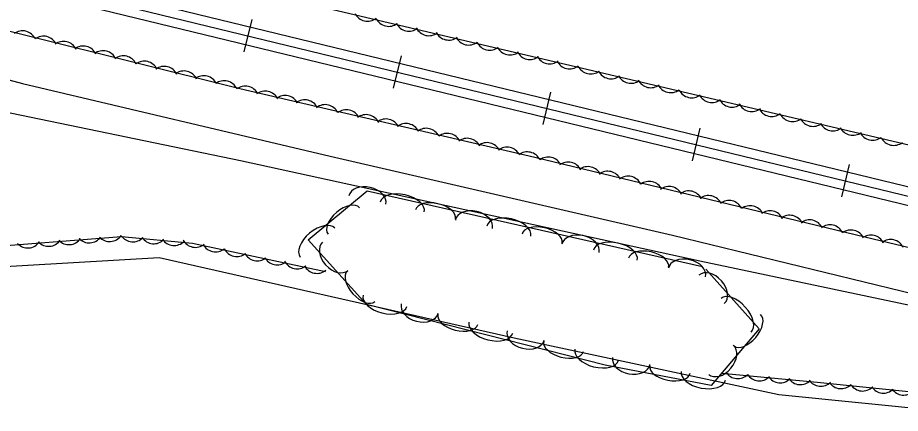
# Model space of a CAD drawing. Extents: x 1441650 to 1491889, y 345904 to 358319.
# Drawn here: x 1453784.4 to 1454014.1, y 352406.2 to 352509 of the extents above; entities that cross this region are included whole.
import ezdxf

# ---------------------------------------------------------------- set-up
doc = ezdxf.new("R2010")
doc.units = 0
for name, color, linetype in [('S_MISC_BOUNDARY', 7, 'Continuous'), ('S_RAILROAD', 7, 'Continuous'), ('S_STREAM', 7, 'Continuous'), ('S_TREE', 7, 'Continuous')]:
    doc.layers.add(name, color=color, linetype=linetype)

msp = doc.modelspace()

# ---------------------------------------------------------------- linework, layer by layer
at = {"layer": 'S_MISC_BOUNDARY'}
msp.add_lwpolyline([(1454686.77, 352224.39), (1454629.36, 352232.66), (1454608.53, 352232.27), (1454586.68, 352227.2), (1454566.38, 352214.24), (1454512.68, 352151.16), (1454476.34, 352101.87), (1454455.06, 352090.76), (1454436.36, 352088.31), (1454415.71, 352093.38), (1454400.49, 352103.06), (1454359.73, 352141.03), (1454293.57, 352211.64), (1454232.27, 352285.07), (1454203.97, 352317.31), (1454175.42, 352370.8), (1454024.8, 352406.68), (1453982.48, 352410.96), (1453913.66, 352425.74), (1453821.25, 352446.56), (1453775.06, 352443.89), (1453762.03, 352438.86)], dxfattribs=at)
at = {"layer": 'S_RAILROAD'}
for p, q in [((1453845.34, 352508.55), (1453843.29, 352500.12)), ((1453844.87, 352506.64), (1453844.86, 352506.61)), ((1453843.76, 352502.07), (1453843.79, 352502.17)), ((1453884.21, 352499.12), (1453882.17, 352490.7)), ((1453883.75, 352497.22), (1453883.74, 352497.18)), ((1453882.64, 352492.64), (1453882.66, 352492.74)), ((1453923.09, 352489.7), (1453921.04, 352481.27)), ((1453922.62, 352487.79), (1453922.62, 352487.75)), ((1453921.51, 352483.21), (1453921.54, 352483.31)), ((1453961.96, 352480.27), (1453959.92, 352471.84)), ((1453961.5, 352478.36), (1453961.49, 352478.32)), ((1453960.39, 352473.78), (1453960.41, 352473.88)), ((1454000.84, 352470.84), (1453998.79, 352462.41)), ((1454000.38, 352468.93), (1454000.37, 352468.9)), ((1453999.26, 352464.36), (1453999.29, 352464.46))]:
    msp.add_line(p, q, dxfattribs=at)
for points in [[(1453358.93, 352624.5), (1454392.41, 352373.86)], [(1453358.37, 352622.19), (1454391.85, 352371.55)], [(1453357.82, 352619.92), (1454391.3, 352369.28)], [(1453844.29, 352504.35), (1453844.31, 352504.34)], [(1453883.16, 352494.92), (1453883.19, 352494.91)], [(1453922.04, 352485.49), (1453922.06, 352485.48)], [(1453960.91, 352476.06), (1453960.94, 352476.05)], [(1453999.79, 352466.63), (1453999.82, 352466.63)]]:
    msp.add_lwpolyline(points, dxfattribs=at)
at = {"layer": 'S_STREAM'}
msp.add_lwpolyline([(1453363.01, 352592.55), (1453479.22, 352563.13), (1453550.8, 352550.79), (1453596.82, 352540.94), (1453720.38, 352509.34), (1453785.64, 352491.93), (1453865.72, 352472.98), (1453954.81, 352452.44), (1454024.64, 352435.49), (1454038.35, 352430.55), (1454023.21, 352432.8), (1453961.95, 352445.68), (1453842.37, 352471.78), (1453782.84, 352484.13), (1453730.73, 352495.16), (1453675.19, 352509.46), (1453620.22, 352523.42), (1453558.76, 352539.42), (1453514.08, 352548.87), (1453463.46, 352558.22), (1453415.2, 352569.67), (1453358.6, 352584.91)], dxfattribs=at)
at = {"layer": 'S_TREE'}
for points in [[(1454092.49, 352503.66), (1454197.68, 352478.65), (1454216.97, 352473.38), (1454219.69, 352463.39), (1454215.69, 352444.49), (1454210.26, 352432.12), (1454192.07, 352431.82), (1454036.6, 352471.08), (1453849.04, 352515.24), (1453729.81, 352544.99), (1453559.38, 352584.91), (1453365.35, 352634.52)], [(1453368.83, 352604.5), (1453527.58, 352567.64), (1453619.06, 352545.33), (1453696.34, 352525.35), (1453759.99, 352511.03), (1453842.24, 352490.66), (1453918.96, 352472.74), (1454004.84, 352452.06), (1454078.18, 352434.55), (1454161.22, 352414.2), (1454199.28, 352401.19), (1454199.18, 352393.02), (1454196.64, 352379.91), (1454190.16, 352372.99), (1454178.43, 352372.37), (1454124.39, 352387.86), (1454074.7, 352398.58), (1454043.5, 352408.96), (1453992.52, 352414.17), (1453967.65, 352416.55)], [(1453864.52, 352442.99), (1453829.87, 352450.33), (1453811.39, 352452.03), (1453773.56, 352449.14), (1453760.77, 352443.25), (1453738.72, 352422.97), (1453725.9, 352421.01), (1453713.85, 352429.45), (1453697.3, 352461.75), (1453639.22, 352486.52)], [(1453963.49, 352443.66), (1453977.37, 352428.12), (1453964.91, 352413.36), (1453937.28, 352418.66), (1453875.21, 352434.45), (1453860.04, 352451.26), (1453875.35, 352464.05), (1453962.67, 352444.3)]]:
    msp.add_lwpolyline(points, dxfattribs=at)
for centre, major_axis, ratio, start_param, end_param in [((1453875.48, 352511.75), (3.55, -0.83), 0.999978, 3.825789, 5.598989), ((1453880.97, 352510.42), (3.55, -0.83), 0.999978, 3.825789, 5.598989), ((1453886.26, 352509.17), (3.55, -0.83), 0.999978, 3.825789, 5.598989), ((1453891.43, 352507.99), (3.55, -0.83), 0.999978, 3.825789, 5.598989), ((1453785.68, 352501.96), (-3.54, 0.88), 0.999616, 3.825789, 5.598989), ((1453791.15, 352500.57), (-3.54, 0.88), 0.999616, 3.825789, 5.598989), ((1453896.59, 352506.85), (3.55, -0.83), 0.999978, 3.825789, 5.598989), ((1453796.31, 352499.22), (-3.54, 0.88), 0.999616, 3.825789, 5.598989), ((1453801.46, 352498.02), (-3.54, 0.88), 0.999616, 3.825789, 5.598989), ((1453901.77, 352505.56), (3.55, -0.83), 0.999978, 3.825789, 5.598989), ((1453907.26, 352504.23), (3.55, -0.83), 0.999978, 3.825789, 5.598989), ((1453806.62, 352496.78), (-3.54, 0.88), 0.999616, 3.825789, 5.598989), ((1453912.55, 352502.98), (3.55, -0.83), 0.999978, 3.825789, 5.598989), ((1453917.72, 352501.8), (3.55, -0.83), 0.999978, 3.825789, 5.598989), ((1453811.9, 352495.47), (-3.54, 0.88), 0.999616, 3.825789, 5.598989), ((1453817.37, 352494.08), (-3.54, 0.88), 0.999616, 3.825789, 5.598989), ((1453922.88, 352500.66), (3.55, -0.83), 0.999978, 3.825789, 5.598989), ((1453928.06, 352499.37), (3.55, -0.83), 0.999978, 3.825789, 5.598989), ((1453822.53, 352492.73), (-3.54, 0.88), 0.999616, 3.825789, 5.598989), ((1453827.68, 352491.53), (-3.54, 0.88), 0.999616, 3.825789, 5.598989), ((1453933.55, 352498.04), (3.55, -0.83), 0.999978, 3.825789, 5.598989), ((1453938.84, 352496.79), (3.55, -0.83), 0.999978, 3.825789, 5.598989), ((1453832.83, 352490.29), (-3.54, 0.88), 0.999616, 3.825789, 5.598989), ((1453838.12, 352488.98), (-3.54, 0.88), 0.999616, 3.825789, 5.598989), ((1453944.01, 352495.61), (3.55, -0.83), 0.999978, 3.825789, 5.598989), ((1453949.17, 352494.47), (3.55, -0.83), 0.999978, 3.825789, 5.598989), ((1453843.63, 352487.61), (-3.54, 0.84), 0.999616, 3.829298, 5.602499), ((1453954.35, 352493.18), (3.55, -0.83), 0.999978, 3.825789, 5.598989), ((1453848.81, 352486.32), (-3.54, 0.84), 0.999616, 3.829298, 5.602499), ((1453853.97, 352485.19), (-3.54, 0.84), 0.999616, 3.829298, 5.602499), ((1453959.84, 352491.85), (3.55, -0.83), 0.999978, 3.825789, 5.598989), ((1453965.13, 352490.6), (3.55, -0.83), 0.999978, 3.825789, 5.598989), ((1453859.14, 352484.02), (-3.54, 0.84), 0.999616, 3.829298, 5.602499), ((1453864.44, 352482.78), (-3.54, 0.84), 0.999616, 3.829298, 5.602499), ((1453970.3, 352489.42), (3.55, -0.83), 0.999978, 3.825789, 5.598989), ((1453975.46, 352488.28), (3.55, -0.83), 0.999978, 3.825789, 5.598989), ((1453869.93, 352481.46), (-3.54, 0.84), 0.999616, 3.829298, 5.602499), ((1453875.11, 352480.18), (-3.54, 0.84), 0.999616, 3.829298, 5.602499), ((1453980.64, 352486.99), (3.55, -0.83), 0.999978, 3.825789, 5.598989), ((1453986.13, 352485.66), (3.55, -0.83), 0.999978, 3.825789, 5.598989), ((1453880.27, 352479.05), (-3.54, 0.84), 0.999616, 3.829298, 5.602499), ((1453885.44, 352477.87), (-3.54, 0.84), 0.999616, 3.829298, 5.602499), ((1453991.42, 352484.41), (3.55, -0.83), 0.999978, 3.825789, 5.598989), ((1453996.59, 352483.23), (3.55, -0.83), 0.999978, 3.825789, 5.598989), ((1453890.74, 352476.63), (-3.54, 0.84), 0.999616, 3.829298, 5.602499), ((1453896.23, 352475.32), (-3.54, 0.84), 0.999616, 3.829298, 5.602499), ((1454001.75, 352482.09), (3.55, -0.83), 0.999978, 3.825789, 5.598989), ((1454006.93, 352480.8), (3.55, -0.83), 0.999978, 3.825789, 5.598989), ((1453901.41, 352474.03), (-3.54, 0.84), 0.999616, 3.829298, 5.602499), ((1453906.57, 352472.9), (-3.54, 0.84), 0.999616, 3.829298, 5.602499), ((1454012.42, 352479.47), (3.55, -0.83), 0.999978, 3.825789, 5.598989), ((1453911.74, 352471.73), (-3.54, 0.84), 0.999616, 3.829298, 5.602499), ((1453917.04, 352470.49), (-3.54, 0.84), 0.999616, 3.829298, 5.602499), ((1453922.51, 352469.15), (-3.42, 1.26), 0.999611, 3.944134, 5.717334), ((1453927.67, 352467.83), (-3.42, 1.26), 0.999611, 3.944134, 5.717334), ((1453932.83, 352466.66), (-3.42, 1.26), 0.999611, 3.944134, 5.717334), ((1453937.99, 352465.46), (-3.42, 1.26), 0.999611, 3.944134, 5.717334), ((1453943.28, 352464.18), (-3.42, 1.26), 0.999611, 3.944134, 5.717334), ((1453875.41, 352461.6), (-4.83, 1.09), 0.685311, 3.141593, 6.283185), ((1453948.76, 352462.82), (-3.42, 1.26), 0.999611, 3.944134, 5.717334), ((1453953.93, 352461.5), (-3.42, 1.26), 0.999611, 3.944134, 5.717334), ((1453884.5, 352459.81), (-5.72, 1.29), 0.55008, 3.141593, 6.283185), ((1453959.08, 352460.34), (-3.42, 1.26), 0.999611, 3.944134, 5.717334), ((1453964.25, 352459.13), (-3.42, 1.26), 0.999611, 3.944134, 5.717334), ((1453869.27, 352456.2), (-4.1, -3.43), 0.540699, 3.141593, 6.283185), ((1453893.15, 352457.85), (-5.21, 1.18), 0.540699, 3.141593, 6.283185), ((1453969.54, 352457.86), (-3.42, 1.26), 0.999611, 3.944134, 5.717334), ((1453903.14, 352455.32), (-4.83, 1.09), 0.685311, 3.141593, 6.283185), ((1453975.02, 352456.5), (-3.42, 1.26), 0.999611, 3.944134, 5.717334), ((1453980.19, 352455.18), (-3.42, 1.26), 0.999611, 3.944134, 5.717334), ((1453912.23, 352453.54), (-5.72, 1.29), 0.55008, 3.141593, 6.283185), ((1453985.34, 352454.02), (-3.42, 1.26), 0.999611, 3.944134, 5.717334), ((1453990.51, 352452.81), (-3.42, 1.26), 0.999611, 3.944134, 5.717334), ((1453862.46, 352450.52), (-4.5, -3.76), 0.55008, 3.141593, 6.283185), ((1453920.88, 352451.58), (-5.21, 1.18), 0.540699, 3.141593, 6.283185), ((1453995.8, 352451.53), (-3.42, 1.26), 0.999611, 3.944134, 5.717334), ((1454001.28, 352450.18), (-3.42, 1.26), 0.999611, 3.944134, 5.717334), ((1453797.75, 352453.66), (2.18, -2.92), 0.999974, 4.830406, 6.603607), ((1453803.01, 352454.13), (2.18, -2.92), 0.999974, 4.830406, 6.603607), ((1453808.33, 352454.47), (2.18, -2.92), 0.999974, 4.830406, 6.603607), ((1453814.4, 352454.39), (3.63, -0.33), 0.999992, 3.825789, 5.598989), ((1453819.82, 352453.89), (3.63, -0.33), 0.999992, 3.825789, 5.598989), ((1453825.11, 352453.44), (3.63, -0.33), 0.999992, 3.825788, 5.598989), ((1453830.69, 352452.95), (3.56, -0.75), 0.999992, 3.825788, 5.598989), ((1453930.87, 352449.05), (-4.83, 1.09), 0.685311, 3.141593, 6.283185), ((1454006.45, 352448.86), (-3.45, 1.18), 0.999612, 3.92082, 5.694021), ((1454011.61, 352447.71), (-3.45, 1.18), 0.999612, 3.92082, 5.694021), ((1453787.04, 352452.8), (2.18, -2.92), 0.999974, 4.830406, 6.603607), ((1453792.46, 352453.22), (2.18, -2.92), 0.999974, 4.830406, 6.603607), ((1453835.89, 352451.77), (3.56, -0.75), 0.999992, 3.825788, 5.598989), ((1453867.08, 352447.01), (3.32, -3.68), 0.685311, 3.141593, 6.283185), ((1453939.95, 352447.27), (-5.72, 1.29), 0.55008, 3.141593, 6.283185), ((1453841.41, 352450.57), (3.56, -0.75), 0.999992, 3.825789, 5.598989), ((1453846.73, 352449.44), (3.56, -0.75), 0.999992, 3.825789, 5.598989), ((1453851.93, 352448.38), (3.56, -0.75), 0.999992, 3.825788, 5.598989), ((1453948.6, 352445.31), (-5.21, 1.18), 0.540699, 3.141593, 6.283185), ((1453958.59, 352442.78), (-4.83, 1.09), 0.685311, 3.141593, 6.283185), ((1453857.11, 352447.36), (3.56, -0.75), 0.999992, 3.825788, 5.598989), ((1453862.31, 352446.18), (3.56, -0.75), 0.999992, 3.825788, 5.598989), ((1453873.79, 352439.19), (3.58, -3.97), 0.540699, 3.141593, 6.283185), ((1453965.01, 352438.38), (-3.3, 3.7), 0.685311, 3.141593, 6.283185), ((1453880, 352435.42), (5.69, -1.45), 0.55008, 3.141593, 6.283185), ((1453971.37, 352431.64), (-3.91, 4.38), 0.55008, 3.141593, 6.283185), ((1453889.04, 352433.39), (4.8, -1.22), 0.685311, 3.141593, 6.283185), ((1453898.96, 352430.6), (5.18, -1.32), 0.540699, 3.141593, 6.283185), ((1453974.29, 352427.77), (3.45, 4.09), 0.540699, 3.141593, 6.283185), ((1453907.55, 352428.41), (5.69, -1.45), 0.55008, 3.141593, 6.283185), ((1453916.59, 352426.38), (4.8, -1.22), 0.685311, 3.141593, 6.283185), ((1453926.51, 352423.59), (5.18, -1.32), 0.540699, 3.141593, 6.283185), ((1453967.45, 352420.06), (3.2, 3.79), 0.685311, 3.141593, 6.283185), ((1453935.1, 352421.4), (5.69, -1.45), 0.55008, 3.141593, 6.283185), ((1453944.08, 352419.78), (4.87, -0.93), 0.685311, 3.141593, 6.283185), ((1453954.15, 352417.58), (5.25, -1.01), 0.540699, 3.141593, 6.283185), ((1453962.86, 352415.91), (5.76, -1.11), 0.55008, 3.141593, 6.283185), ((1453971.8, 352418.83), (3.63, -0.35), 0.999626, 3.825789, 5.598989), ((1453977.41, 352418.25), (3.63, -0.35), 0.999626, 3.825789, 5.598989), ((1453982.83, 352417.73), (3.63, -0.35), 0.999626, 3.825789, 5.598989), ((1453988.11, 352417.26), (3.63, -0.35), 0.999626, 3.825789, 5.598989), ((1453993.4, 352416.83), (3.62, -0.37), 0.999625, 3.825789, 5.598989), ((1453998.7, 352416.21), (3.62, -0.37), 0.999625, 3.825789, 5.598989), ((1454004.31, 352415.6), (3.62, -0.37), 0.999625, 3.825789, 5.598989), ((1454009.72, 352415.05), (3.62, -0.37), 0.999625, 3.825789, 5.598989), ((1454015, 352414.54), (3.62, -0.37), 0.999625, 3.825789, 5.598989)]:
    msp.add_ellipse(centre, major_axis=major_axis, ratio=ratio, start_param=start_param, end_param=end_param, dxfattribs=at)

doc.saveas('drawing.dxf')
